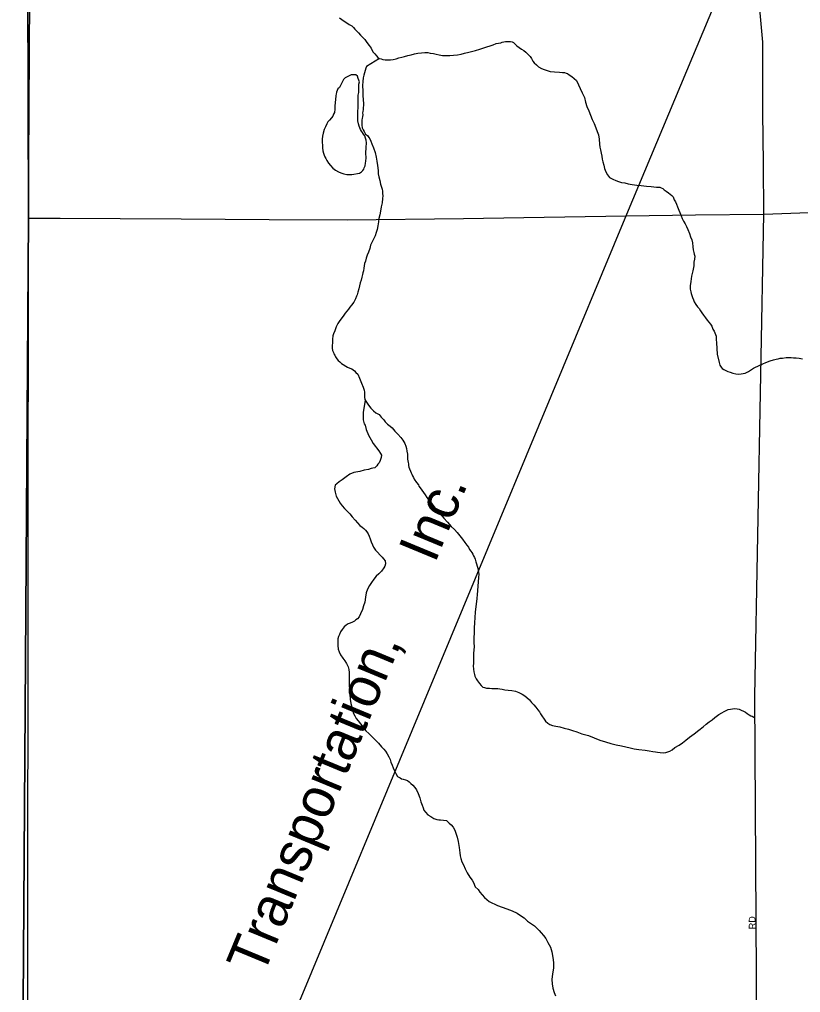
# Model space of a CAD drawing. Extents: x 2010165 to 2382125, y 1060529 to 1407316.
# Drawn here: x 2139495 to 2145283, y 1201555 to 1208766 of the extents above; entities that cross this region are included whole.
import ezdxf

# ---------------------------------------------------------------- set-up
doc = ezdxf.new("R2010")
doc.units = 0
for name, color, linetype in [('GM_X_Adjacent_County', 7, 'Continuous'), ('GM_X_City_Street', 7, 'Continuous'), ('GM_X_City_Street_Text', 7, 'Continuous'), ('GM_X_Corporation', 7, 'Continuous'), ('GM_X_County', 7, 'Continuous'), ('GM_X_Minor_Lake', 7, 'Continuous'), ('GM_X_Minor_River', 7, 'Continuous'), ('GM_X_Rail_Line', 7, 'Continuous'), ('GM_X_Rail_Line_Text', 7, 'Continuous'), ('GM_X_State_Route', 7, 'Continuous')]:
    doc.layers.add(name, color=color, linetype=linetype)

msp = doc.modelspace()

# ---------------------------------------------------------------- linework, layer by layer
at = {"layer": 'GM_X_Adjacent_County'}
msp.add_lwpolyline([(2139646.1, 1221239.5), (2139604.7, 1218402.7), (2139571.8, 1213893.1), (2139553.6, 1210761.2), (2139563.1, 1207294.1), (2139522.3, 1201475.3), (2139521.7, 1198873.5), (2139549.1, 1193676.6), (2134076.1, 1193549.4), (2129443.2, 1193492.7), (2126053.1, 1193488.1), (2117908.3, 1193445.4), (2113522.7, 1193410.7)], dxfattribs=at)
at = {"layer": 'GM_X_City_Street'}
for points in [[(2145028.4, 1193800.8), (2144971.9, 1199201.6), (2144945.4, 1203752.3), (2145010.5, 1207323.1)], [(2139542.7, 1193667.1), (2139521.7, 1198873.6), (2139522.3, 1201475.3), (2139563.1, 1207294.1)]]:
    msp.add_lwpolyline(points, dxfattribs=at)
at = {"layer": 'GM_X_Corporation'}
msp.add_lwpolyline([(2154020.1, 1193994.5), (2151351.3, 1193919.5), (2151107.4, 1193912.6), (2150229, 1193893.7), (2145028.4, 1193800.8), (2144321.2, 1193786.8), (2140581.8, 1193696.4), (2139549.1, 1193676.6), (2139563.1, 1207294.1), (2139646.1, 1221239.5)], dxfattribs=at)
at = {"layer": 'GM_X_County'}
msp.add_lwpolyline([(2158006.9, 1194141.9), (2151106.9, 1193912.6), (2145028.4, 1193800.8), (2144321.2, 1193786.8), (2140581.8, 1193696.4), (2139549.1, 1193676.6), (2139521.7, 1198873.5), (2139522.3, 1201475.3), (2139563.1, 1207294.1), (2139553.6, 1210761.2), (2139571.8, 1213893.1), (2139604.7, 1218402.7), (2139646.1, 1221239.5)], dxfattribs=at)
at = {"layer": 'GM_X_Minor_Lake'}
for points in [[(2141838.8, 1208200.2), (2141832.2, 1208122.6), (2141832.5, 1208100.6), (2141828.8, 1208076.5), (2141822.9, 1208064.3), (2141817.1, 1208050.2), (2141807.3, 1208036.1), (2141793.5, 1208019.8), (2141779.6, 1208007.6), (2141771.8, 1207991.5), (2141762.1, 1207971.3), (2141754.3, 1207951.2), (2141746.7, 1207923), (2141740.9, 1207900.8), (2141739.2, 1207878.8), (2141739.5, 1207854.7), (2141739.8, 1207834.6), (2141740.1, 1207814.6), (2141744.4, 1207792.6), (2141748.6, 1207774.6), (2141752.8, 1207760.6), (2141759, 1207748.6), (2141765.2, 1207734.6), (2141773.4, 1207720.7), (2141785.6, 1207700.8), (2141799.9, 1207682.9), (2141818.2, 1207665.1), (2141838.4, 1207649.3), (2141858.6, 1207637.5), (2141876.7, 1207629.7), (2141898.9, 1207621.9), (2141921, 1207618.2), (2141941, 1207616.4), (2141959, 1207616.6), (2142015, 1207627.4), (2142028.9, 1207637.6), (2142038.8, 1207645.7), (2142046.7, 1207655.8), (2142050.6, 1207665.9), (2142056.4, 1207682), (2142060.1, 1207700.1), (2142061.9, 1207716.2), (2142063.6, 1207740.3), (2142063.2, 1207774.4), (2142064.6, 1207816.6), (2142066.1, 1207852.7), (2142063.9, 1207870.7), (2142059.7, 1207886.7), (2142053.5, 1207902.7), (2142045.3, 1207916.6), (2142037.1, 1207928.6), (2142028.9, 1207938.5), (2142022.8, 1207950.4), (2142016.6, 1207962.4), (2142012.4, 1207976.4), (2142008.2, 1207992.4), (2142003.9, 1208014.4), (2142003.6, 1208034.5), (2142003.4, 1208050.5), (2142003.3, 1208064.6), (2142003, 1208084.6), (2142004.6, 1208112.7), (2142006.3, 1208134.8), (2142006.2, 1208146.8), (2142006, 1208158.9), (2142005.8, 1208172.9), (2142005.6, 1208189), (2142005.4, 1208205), (2142009.2, 1208225.1), (2142009, 1208241.2), (2142010.7, 1208259.2), (2142010.5, 1208275.3), (2142010.3, 1208287.3), (2142014.1, 1208303.4), (2142010, 1208317.4), (2142005.8, 1208329.4), (2141999.6, 1208345.4), (2141987.4, 1208355.2), (2141969.4, 1208357), (2141955.3, 1208356.9), (2141953.3, 1208356.8)], [(2141953.3, 1208356.8), (2141909.6, 1208334.2), (2141897.7, 1208322.1), (2141887.9, 1208305.9), (2141878.1, 1208285.7), (2141866.4, 1208261.5), (2141854.6, 1208251.3), (2141850.7, 1208239.2), (2141844.8, 1208227.1), (2141841, 1208213), (2141839.2, 1208203), (2141838.8, 1208200.2)]]:
    msp.add_lwpolyline(points, dxfattribs=at)
at = {"layer": 'GM_X_Minor_River'}
for points in [[(2141866.9, 1208779.3), (2141883.2, 1208765.4), (2141937.7, 1208730), (2141957.9, 1208718.2), (2141970.1, 1208706.3), (2141980.2, 1208694.4), (2141994.5, 1208680.5), (2142008.7, 1208666.7), (2142022.9, 1208650.8), (2142037.1, 1208634.9), (2142053.4, 1208617.1), (2142069.7, 1208595.2), (2142086, 1208573.3), (2142100.3, 1208553.4), (2142112.7, 1208527.5), (2142128.9, 1208511.7), (2142141.1, 1208495.8), (2142151.3, 1208483.8), (2142161.4, 1208478), (2142175.5, 1208474.1), (2142187.5, 1208470.2), (2142205.6, 1208466.5), (2142225.7, 1208466.7), (2142245.7, 1208466.9), (2142263.7, 1208469.2), (2142287.6, 1208475.5), (2142307.6, 1208481.8), (2142327.6, 1208486), (2142347.5, 1208492.3), (2142373.5, 1208498.6), (2142397.5, 1208504.9), (2142421.4, 1208511.2), (2142447.4, 1208517.6), (2142475.4, 1208519.9), (2142499.4, 1208522.2), (2142521.5, 1208520.5), (2142539.5, 1208516.7), (2142563.6, 1208513), (2142583.7, 1208509.2), (2142605.8, 1208503.5), (2142629.9, 1208499.8), (2142656, 1208498.1), (2142684, 1208498.4), (2142712.1, 1208500.8), (2142740.1, 1208505.1), (2142768, 1208509.5), (2142794, 1208515.8), (2142825.9, 1208524.2), (2142873.9, 1208536.9), (2142905.8, 1208545.3), (2142935.7, 1208555.7), (2143005.5, 1208578.6), (2143027.5, 1208586.9), (2143045.4, 1208591.1), (2143061.4, 1208593.3), (2143073.4, 1208597.5), (2143097.4, 1208601.8), (2143117.4, 1208604), (2143133.5, 1208602.2), (2143145.5, 1208600.4), (2143155.6, 1208594.5), (2143167.8, 1208582.6), (2143182, 1208570.7), (2143198.1, 1208558.9), (2143214.3, 1208547.1), (2143232.5, 1208535.2), (2143248.7, 1208523.4), (2143265, 1208505.6), (2143279.2, 1208491.7), (2143289.4, 1208475.8), (2143299.6, 1208457.8), (2143309.8, 1208443.9), (2143326.1, 1208430.1), (2143342.3, 1208416.2), (2143362.5, 1208402.4), (2143382.6, 1208394.7), (2143404.8, 1208386.9), (2143428.9, 1208381.2), (2143459, 1208377.5), (2143497, 1208376), (2143519.1, 1208374.3), (2143535.2, 1208372.5), (2143547.2, 1208368.6), (2143557.3, 1208364.7), (2143569.4, 1208356.8), (2143587.6, 1208343), (2143605.9, 1208329.2), (2143624.1, 1208313.4), (2143665.3, 1208223.6), (2143681.8, 1208187.7), (2143690.3, 1208153.7), (2143700.7, 1208121.7), (2143713.2, 1208089.8), (2143725.6, 1208057.8), (2143740.1, 1208025.9), (2143754.5, 1207994), (2143766.9, 1207962), (2143777.3, 1207936.1), (2143785.7, 1207910.1), (2143790.1, 1207880.1)], [(2142162.4, 1208477.7), (2142068, 1208416.6), (2142062.2, 1208404.5), (2142056.4, 1208388.4), (2142052.6, 1208370.3), (2142046.8, 1208354.2), (2142043.1, 1208334.1), (2142039.4, 1208305.9), (2142037.8, 1208277.8), (2142040.4, 1208235.7), (2142040.8, 1208201.6), (2142043.2, 1208169.6), (2142043.6, 1208143.5), (2142042.2, 1208099.3), (2142040.3, 1208085.3), (2142038.5, 1208075.2), (2142038.7, 1208059.2), (2142036.8, 1208047.1), (2142035, 1208033.1), (2142033.1, 1208023), (2142031.3, 1208012.9), (2142031.5, 1207992.9), (2142031.7, 1207982.9), (2142035.9, 1207962.8), (2142042.1, 1207948.9), (2142050.3, 1207934.9), (2142060.6, 1207915), (2142074.8, 1207905.1), (2142085, 1207891.2), (2142091.1, 1207881.3), (2142099.3, 1207865.3), (2142107.6, 1207845.4), (2142118, 1207815.4), (2142130.5, 1207779.4), (2142139, 1207745.4), (2142143.4, 1207715.4), (2142147.8, 1207683.4), (2142152.3, 1207647.3), (2142154.6, 1207621.3), (2142158.9, 1207599.2), (2142165.3, 1207573.2), (2142171.6, 1207545.2), (2142177.9, 1207523.2), (2142182.1, 1207509.3), (2142186.3, 1207493.3), (2142186.6, 1207477.2), (2142186.8, 1207459.2), (2142185.1, 1207439.1), (2142183.5, 1207407), (2142175.8, 1207378.8), (2142170.2, 1207346.6), (2142164.6, 1207318.5), (2142158.9, 1207292.3), (2142155.3, 1207266.2), (2142151.7, 1207236.1), (2142146, 1207209.9), (2142138.3, 1207187.7), (2142130.6, 1207161.6), (2142097.4, 1207092.9), (2142091.7, 1207068.8), (2142082.1, 1207042.6), (2142072.3, 1207020.4), (2142064.6, 1206996.3), (2142058.9, 1206976.1), (2142053.1, 1206958), (2142049.4, 1206939.9), (2142047.6, 1206923.8), (2142043.8, 1206903.7), (2142040, 1206889.6), (2142036.2, 1206875.5), (2142032.4, 1206857.4), (2142026.7, 1206835.3), (2142020.9, 1206815.2), (2142015.3, 1206791), (2142009.5, 1206768.9), (2142003.8, 1206744.7), (2141998.1, 1206726.6), (2141992.2, 1206714.5), (2141986.4, 1206696.4), (2141972.8, 1206670.1), (2141957, 1206649.9), (2141943.2, 1206633.7), (2141933.4, 1206619.5), (2141921.5, 1206603.3), (2141909.7, 1206589.1), (2141897.9, 1206574.9), (2141886.1, 1206556.7), (2141870.4, 1206534.5), (2141854.6, 1206512.2), (2141842.9, 1206488), (2141831.3, 1206457.8), (2141821.5, 1206437.6), (2141817.8, 1206421.5), (2141816.1, 1206397.4), (2141814.4, 1206371.3), (2141812.7, 1206347.2), (2141812.9, 1206331.1), (2141815.2, 1206313.1), (2141821.4, 1206299.1), (2141825.5, 1206289.2), (2141831.7, 1206277.2)], [(2143790.1, 1207880.1), (2143792.6, 1207842), (2143796.9, 1207820), (2143801.1, 1207800), (2143805.4, 1207775.9), (2143809.7, 1207753.9), (2143814, 1207731.9), (2143818.3, 1207709.9), (2143824.7, 1207685.9), (2143831, 1207661.9), (2143841.3, 1207638), (2143851.6, 1207616), (2143867.9, 1207594.2), (2143892.1, 1207582.4), (2143914.3, 1207572.7), (2143934.4, 1207564.9), (2143956.5, 1207559.1), (2143980.6, 1207555.4), (2144006.8, 1207547.7), (2144034.9, 1207544), (2144069, 1207538.4), (2144103.1, 1207534.8), (2144141.2, 1207531.3), (2144177.3, 1207527.7), (2144215.5, 1207524.2), (2144231.5, 1207524.4), (2144241.5, 1207522.5), (2144251.6, 1207518.6), (2144261.7, 1207514.7), (2144271.8, 1207504.8), (2144288, 1207493), (2144304.2, 1207481.1), (2144318.3, 1207471.3), (2144328.5, 1207461.4), (2144338.6, 1207451.5), (2144346.9, 1207429.5), (2144357.1, 1207415.6), (2144363.4, 1207397.6), (2144371.6, 1207377.6), (2144398.6, 1207311.8), (2144406.8, 1207291.8), (2144417.1, 1207271.9), (2144427.4, 1207252), (2144437.7, 1207232), (2144448, 1207210.1), (2144460.4, 1207180.1), (2144468.7, 1207156.2), (2144477, 1207134.2), (2144483.3, 1207110.2), (2144485.7, 1207082.1), (2144488, 1207058.1), (2144492.3, 1207040.1), (2144494.5, 1207026.1), (2144498.7, 1207012.1), (2144496.9, 1206990), (2144493.2, 1206967.9), (2144491.6, 1206939.8), (2144484.1, 1206903.6), (2144474.6, 1206863.3), (2144469.1, 1206823.2), (2144465.5, 1206793), (2144465.8, 1206766.9), (2144470.1, 1206748.9), (2144472.2, 1206734.9), (2144476.4, 1206720.9), (2144482.7, 1206705), (2144488.9, 1206689), (2144495.1, 1206673), (2144507.4, 1206653.1), (2144519.6, 1206637.2), (2144531.8, 1206623.3), (2144542, 1206607.4), (2144552.3, 1206591.5), (2144564.5, 1206573.6), (2144578.8, 1206555.7), (2144591, 1206537.8), (2144603.3, 1206521.9), (2144615.5, 1206508), (2144625.7, 1206492.1), (2144634, 1206472.1), (2144644.2, 1206456.2), (2144656.7, 1206420.2), (2144659, 1206394.2), (2144659.3, 1206370.1), (2144663.9, 1206328), (2144666.5, 1206285.9), (2144679.3, 1206223.9), (2144685.6, 1206203.9), (2144693.8, 1206190), (2144701.9, 1206180), (2144714, 1206172.2), (2144730.2, 1206164.3), (2144744.3, 1206158.5), (2144762.4, 1206152.7), (2144782.5, 1206144.9), (2144804.6, 1206139.2), (2144822.7, 1206137.4), (2144842.7, 1206139.6), (2144872.7, 1206144), (2144898.5, 1206158.4), (2144934.3, 1206180.9)], [(2141831.7, 1206277.2), (2141837.8, 1206267.2), (2141848, 1206251.3), (2141858.2, 1206239.4), (2141868.4, 1206229.5), (2141882.6, 1206215.6), (2141927, 1206190.1), (2141943.1, 1206182.3), (2141957.2, 1206176.4), (2141967.3, 1206170.5), (2141977.4, 1206162.6), (2141987.6, 1206150.7), (2142001.8, 1206136.9), (2142016.2, 1206106.9), (2142030.7, 1206071), (2142043.1, 1206041.1), (2142049.4, 1206019.1), (2142051.6, 1206005.1), (2142051.7, 1205995), (2142051.9, 1205983), (2142052.1, 1205966.9), (2142054.3, 1205948.9), (2142066.6, 1205929), (2142080.9, 1205907.1), (2142099.3, 1205885.3), (2142119.6, 1205865.5), (2142135.8, 1205851.6), (2142149.9, 1205843.8), (2142160, 1205837.9), (2142168.1, 1205827.9), (2142176.3, 1205818), (2142186.4, 1205808.1), (2142194.6, 1205798.2), (2142204.8, 1205784.3), (2142223, 1205766.4), (2142241.3, 1205752.6), (2142257.5, 1205738.8), (2142275.8, 1205714.9), (2142298.1, 1205693.1), (2142320.5, 1205669.3), (2142336.8, 1205649.5), (2142351.1, 1205623.6), (2142359.4, 1205603.6), (2142363.6, 1205587.6), (2142365.9, 1205567.6), (2142370.2, 1205545.6), (2142370.3, 1205535.5), (2142370.6, 1205517.5), (2142370.7, 1205507.4), (2142372.8, 1205495.4), (2142375, 1205483.4), (2142377.1, 1205473.4), (2142379.3, 1205461.4), (2142381.5, 1205449.4), (2142398.1, 1205405.5), (2142402.2, 1205395.5), (2142408.4, 1205383.5), (2142414.5, 1205371.6), (2142420.7, 1205359.6), (2142437, 1205335.7), (2142451.3, 1205317.8), (2142455.4, 1205307.9), (2142463.6, 1205295.9), (2142477.9, 1205278.1), (2142488.1, 1205260.1), (2142502.4, 1205242.2), (2142514.6, 1205224.3), (2142531, 1205202.5), (2142549.3, 1205180.6), (2142565.6, 1205156.8), (2142588, 1205128.9), (2142614.4, 1205101.2), (2142640.9, 1205069.4), (2142667.3, 1205039.6), (2142693.8, 1205009.9), (2142720.1, 1204986.1), (2142738.4, 1204964.3), (2142758.8, 1204940.4), (2142777.2, 1204914.6), (2142795.5, 1204890.7), (2142809.8, 1204870.9), (2142822, 1204855), (2142830.2, 1204839), (2142840.4, 1204827.1), (2142848.6, 1204815.2), (2142854.7, 1204803.2), (2142860.9, 1204791.2), (2142867.1, 1204779.3), (2142871.2, 1204767.3), (2142877.5, 1204747.3), (2142881.7, 1204731.3), (2142888, 1204715.3), (2142892.2, 1204699.3), (2142894.4, 1204683.3), (2142896.5, 1204671.3), (2142898.8, 1204653.3), (2142897, 1204633.2), (2142895.5, 1204597.1), (2142891.9, 1204568.9), (2142890.3, 1204532.8), (2142886.7, 1204504.7)], [(2144934.3, 1206180.9), (2144982.1, 1206205.5), (2145025.9, 1206224.1), (2145057.8, 1206236.6), (2145083.7, 1206244.9), (2145103.7, 1206249.2), (2145117.7, 1206251.3), (2145131.7, 1206255.5), (2145149.7, 1206255.8), (2145177.7, 1206260.1), (2145197.7, 1206260.3), (2145213.7, 1206260.6), (2145231.8, 1206258.8), (2145251.8, 1206259), (2145271.9, 1206255.2), (2145298, 1206251.6)], [(2142056.3, 1205945.7), (2142041.6, 1205854.5), (2142041.8, 1205836.4), (2142042, 1205818.4), (2142042.3, 1205798.3), (2142048.7, 1205770.3), (2142056.8, 1205760.4), (2142065.3, 1205726.4), (2142081.9, 1205684.5), (2142100.3, 1205650.6), (2142116.7, 1205624.7), (2142159.5, 1205569.1), (2142171.8, 1205549.1), (2142178, 1205537.2), (2142176.2, 1205521.1), (2142168.5, 1205496.9), (2142160.7, 1205480.8), (2142150.8, 1205470.6), (2142142.9, 1205458.5), (2142129.1, 1205444.3), (2142115.1, 1205440.1), (2142101.1, 1205437.9), (2142081.2, 1205431.7), (2142049.2, 1205425.3), (2142017.3, 1205416.8), (2141973.3, 1205408.3), (2141943.4, 1205395.9), (2141915.6, 1205377.5), (2141887.8, 1205355.1), (2141864, 1205338.7), (2141846.2, 1205324.5), (2141834.3, 1205314.3), (2141830.6, 1205288.2), (2141834.9, 1205264.1), (2141843.4, 1205234.2), (2141851.6, 1205216.2), (2141861.9, 1205198.3), (2141872.1, 1205182.3), (2141886.4, 1205162.5), (2141904.7, 1205142.6), (2141922.9, 1205122.8), (2141943.2, 1205103), (2141961.6, 1205079.1), (2141981.9, 1205055.3), (2142000.2, 1205035.5), (2142018.5, 1205015.6), (2142034.7, 1205003.8), (2142046.9, 1204993.9), (2142059, 1204982), (2142069.2, 1204968.1), (2142079.4, 1204954.2), (2142087.7, 1204936.2), (2142093.9, 1204916.2), (2142102.3, 1204894.3), (2142110.6, 1204872.3), (2142118.8, 1204854.3), (2142133.1, 1204832.4), (2142181.9, 1204780.9), (2142192.1, 1204769), (2142204.3, 1204753.1), (2142206.5, 1204733.1), (2142202.8, 1204714.9), (2142194.9, 1204702.8), (2142179.2, 1204676.5), (2142157.4, 1204658.2), (2142137.6, 1204639.9), (2142121.9, 1204617.7), (2142104.2, 1204593.4), (2142088.5, 1204571.1), (2142074.8, 1204544.8), (2142065.1, 1204516.6), (2142059.5, 1204484.5), (2142054, 1204448.3), (2142044.4, 1204420.1), (2142036.7, 1204393.9), (2142023.1, 1204361.7), (2142011.4, 1204339.4), (2141999.5, 1204325.3), (2141987.6, 1204317.1), (2141977.7, 1204306.9), (2141963.8, 1204298.7), (2141945.9, 1204292.5), (2141929.9, 1204286.3), (2141916, 1204278.1), (2141902.2, 1204263.9), (2141886.4, 1204245.6), (2141874.6, 1204227.4), (2141866.8, 1204209.3), (2141859, 1204193.1), (2141855.2, 1204177), (2141853.5, 1204154.9), (2141853.9, 1204126.9), (2141856.2, 1204100.8), (2141864.5, 1204078.8), (2141874.8, 1204056.9), (2141891.2, 1204033), (2141907.5, 1204013.2), (2141919.7, 1203993.2)], [(2142886.7, 1204504.7), (2142885.1, 1204474.6), (2142872.4, 1204374.1), (2142868.9, 1204333.9), (2142867.4, 1204293.8), (2142865.9, 1204257.6), (2142864.3, 1204227.5), (2142863, 1204177.4), (2142863.3, 1204147.3), (2142863.7, 1204119.2), (2142862.1, 1204091.1), (2142860.4, 1204069), (2142860.6, 1204050.9), (2142860.8, 1204034.9), (2142859.1, 1204016.8), (2142859.2, 1204006.8), (2142859.4, 1203992.7), (2142857.6, 1203976.7), (2142859.9, 1203952.6), (2142862.2, 1203930.6), (2142866.4, 1203912.6), (2142870.6, 1203898.6), (2142878.9, 1203880.6), (2142889.1, 1203864.7), (2142903.4, 1203844.8), (2142917.6, 1203830.9), (2142929.8, 1203819.1), (2142941.8, 1203815.2), (2142955.9, 1203811.4), (2142978, 1203809.6), (2142996, 1203807.8), (2143012.1, 1203808), (2143026.1, 1203808.2), (2143040.1, 1203808.4), (2143056.1, 1203806.6), (2143072.2, 1203802.8), (2143092.3, 1203799), (2143116.4, 1203795.3), (2143144.5, 1203793.6), (2143170.6, 1203787.9), (2143194.8, 1203778.2), (2143221, 1203766.4), (2143239.1, 1203754.6), (2143255.4, 1203740.8), (2143273.6, 1203723), (2143289.9, 1203705.1), (2143306.1, 1203687.2), (2143322.4, 1203669.4), (2143336.7, 1203649.5), (2143348.9, 1203635.6), (2143357.1, 1203619.7), (2143393.9, 1203565.9), (2143410.1, 1203550.1), (2143426.3, 1203540.3), (2143446.4, 1203534.5), (2143470.5, 1203528.8), (2143500.6, 1203523.1), (2143532.8, 1203513.5), (2143563, 1203505.8), (2143593.1, 1203496.2), (2143625.3, 1203486.5), (2143661.6, 1203472.9), (2143711.8, 1203459.5), (2143754.1, 1203442), (2143796.4, 1203426.4), (2143838.7, 1203412.9), (2143876.9, 1203401.3), (2143917.1, 1203389.8), (2143955.3, 1203382.2), (2143987.4, 1203376.6), (2144019.5, 1203369), (2144049.7, 1203361.3), (2144085.8, 1203355.8), (2144132, 1203350.3), (2144162.1, 1203346.6), (2144188.2, 1203341), (2144208.2, 1203339.2), (2144224.3, 1203337.4), (2144242.4, 1203333.6), (2144264.4, 1203331.9), (2144284.4, 1203334.1), (2144300.4, 1203338.3), (2144314.4, 1203344.5), (2144332.3, 1203352.8), (2144352.1, 1203371.1), (2144383.9, 1203387.5), (2144407.7, 1203405.8), (2144433.5, 1203424.2), (2144461.3, 1203448.6), (2144495, 1203473.1), (2144528.7, 1203499.6), (2144560.4, 1203524.1), (2144584.2, 1203544.4), (2144606, 1203560.8), (2144627.9, 1203577.1), (2144647.7, 1203593.4), (2144677.4, 1203615.8), (2144699.3, 1203628.1), (2144717.2, 1203638.4), (2144731.2, 1203644.6), (2144747.1, 1203652.8)], [(2141919.7, 1203993.2), (2141930.1, 1203969.3), (2141936.3, 1203949.3), (2141938.6, 1203927.3), (2141939, 1203897.2), (2141937.5, 1203865.1), (2141937.8, 1203835), (2141945.2, 1203728.7), (2141951.7, 1203696.7), (2141960.1, 1203662.7), (2141968.6, 1203626.7), (2141980.9, 1203604.8), (2141991.2, 1203586.8), (2142005.4, 1203569), (2142021.8, 1203547.1), (2142040.1, 1203523.2), (2142062.5, 1203495.4), (2142084.8, 1203473.6), (2142103.1, 1203455.8), (2142123.4, 1203436), (2142139.6, 1203420.1), (2142155.9, 1203402.3), (2142178.3, 1203376.5), (2142194.5, 1203358.6), (2142206.8, 1203342.7), (2142219, 1203322.8), (2142231.3, 1203302.9), (2142241.6, 1203283), (2142247.9, 1203263), (2142256.2, 1203241), (2142264.5, 1203219), (2142274.8, 1203197.1), (2142285.1, 1203177.2), (2142297.3, 1203157.2), (2142315.5, 1203145.4), (2142325.6, 1203139.5), (2142339.7, 1203135.7), (2142355.8, 1203131.9), (2142369.9, 1203126), (2142382, 1203116.2), (2142396.2, 1203104.3), (2142410.4, 1203092.4), (2142424.6, 1203074.6), (2142436.9, 1203056.6), (2142449.3, 1203030.7), (2142461.7, 1202996.8), (2142470.1, 1202968.8), (2142478.5, 1202942.8), (2142486.7, 1202922.8), (2142493, 1202906.9), (2142505.2, 1202891), (2142521.4, 1202873.1), (2142543.7, 1202859.3), (2142565.9, 1202843.6), (2142588, 1202837.8), (2142604.1, 1202836), (2142616.1, 1202834.1), (2142660.3, 1202828.7), (2142680.5, 1202810.8), (2142694.7, 1202797), (2142709, 1202781.1), (2142721.3, 1202759.2), (2142729.6, 1202735.2), (2142738, 1202707.2), (2142746.5, 1202673.2), (2142753, 1202629.2), (2142757.5, 1202591.1), (2142761.9, 1202567.1), (2142766.1, 1202547.1), (2142774.5, 1202523.1), (2142786.8, 1202501.2), (2142799.2, 1202471.2), (2142813.6, 1202441.3), (2142832, 1202409.4), (2142850.4, 1202387.6), (2142860.6, 1202369.7), (2142873.1, 1202337.7), (2142893.3, 1202317.9), (2142907.6, 1202298), (2142940.2, 1202260.3), (2142958.4, 1202244.5), (2142976.7, 1202228.6), (2143037.2, 1202199.3), (2143107.6, 1202174.1), (2143145.8, 1202160.5), (2143184.1, 1202142.9), (2143208.4, 1202127.1), (2143234.7, 1202107.4), (2143261.1, 1202083.7), (2143289.4, 1202063.9), (2143311.6, 1202048.2), (2143329.8, 1202032.3), (2143346.1, 1202014.5), (2143362.4, 1201996.6), (2143378.6, 1201976.8), (2143395, 1201954.9), (2143411.4, 1201925), (2143429.9, 1201891.1), (2143440.3, 1201857.1), (2143446.9, 1201815.1), (2143451.4, 1201777)], [(2144747.1, 1203652.8), (2144795.1, 1203659.4), (2144813.1, 1203657.6), (2144829.2, 1203653.8), (2144843.3, 1203647.9), (2144859.4, 1203640.1), (2144875.6, 1203632.3), (2144887.7, 1203622.4), (2144901.9, 1203612.5), (2144914, 1203606.7), (2144924, 1203602.8), (2144938.2, 1203594.9), (2144940.2, 1203595)], [(2143451.4, 1201777), (2143453.7, 1201753), (2143451.9, 1201738.9), (2143444.5, 1201690.6), (2143442.7, 1201674.6), (2143441, 1201652.5), (2143443.4, 1201618.4), (2143447.9, 1201586.4), (2143458.3, 1201556.4), (2143466.6, 1201530.4)]]:
    msp.add_lwpolyline(points, dxfattribs=at)
at = {"layer": 'GM_X_Rail_Line'}
msp.add_lwpolyline([(2139551, 1196578.6), (2139781, 1197160.3), (2141193.1, 1200580), (2143996.7, 1207322.9), (2145005, 1209738.1)], dxfattribs=at)
at = {"layer": 'GM_X_State_Route'}
for points in [[(2145010.5, 1207323.1), (2145008.2, 1207699.2), (2145004.3, 1208076.8), (2145004.3, 1208598.9), (2144967.7, 1209008.8)], [(2145010.5, 1207323.1), (2145410.6, 1207339.2), (2146224.7, 1207362.3), (2146878.6, 1207379.3), (2147620.2, 1207411.4), (2148099.4, 1207423.2), (2148370.9, 1207430.3), (2148675.6, 1207439.4), (2149087.7, 1207451.8), (2149585.3, 1207467), (2149697.7, 1207475.5), (2149781.2, 1207485.7), (2149849.3, 1207496.8), (2149908, 1207510.4), (2149977.9, 1207530), (2150034.9, 1207549.6), (2150282.3, 1207653.6), (2150297.1, 1207660.3)], [(2139563.1, 1207294.1), (2139798.2, 1207293.3), (2140242, 1207290.5), (2140692.8, 1207287.7), (2141345.3, 1207283.5), (2141924.9, 1207282.2), (2142786.6, 1207292.4), (2143232.2, 1207297.5), (2143990, 1207309.9), (2144504.8, 1207318), (2145010.5, 1207323.1)]]:
    msp.add_lwpolyline(points, dxfattribs=at)

# ---------------------------------------------------------------- texts
at = {"layer": 'GM_X_City_Street_Text'}
msp.add_text('RD', height=50, rotation=90, dxfattribs=at).set_placement((2144949.7, 1202024))
at = {"layer": 'GM_X_Rail_Line_Text'}
for s, rotation, p in [('Inc.', 67.50984, (2142573.5, 1204729.2)), ('Transportation,', 67.47574, (2141298.9, 1201668.3))]:
    msp.add_text(s, height=299, rotation=rotation, dxfattribs=at).set_placement(p)

doc.saveas('drawing.dxf')
